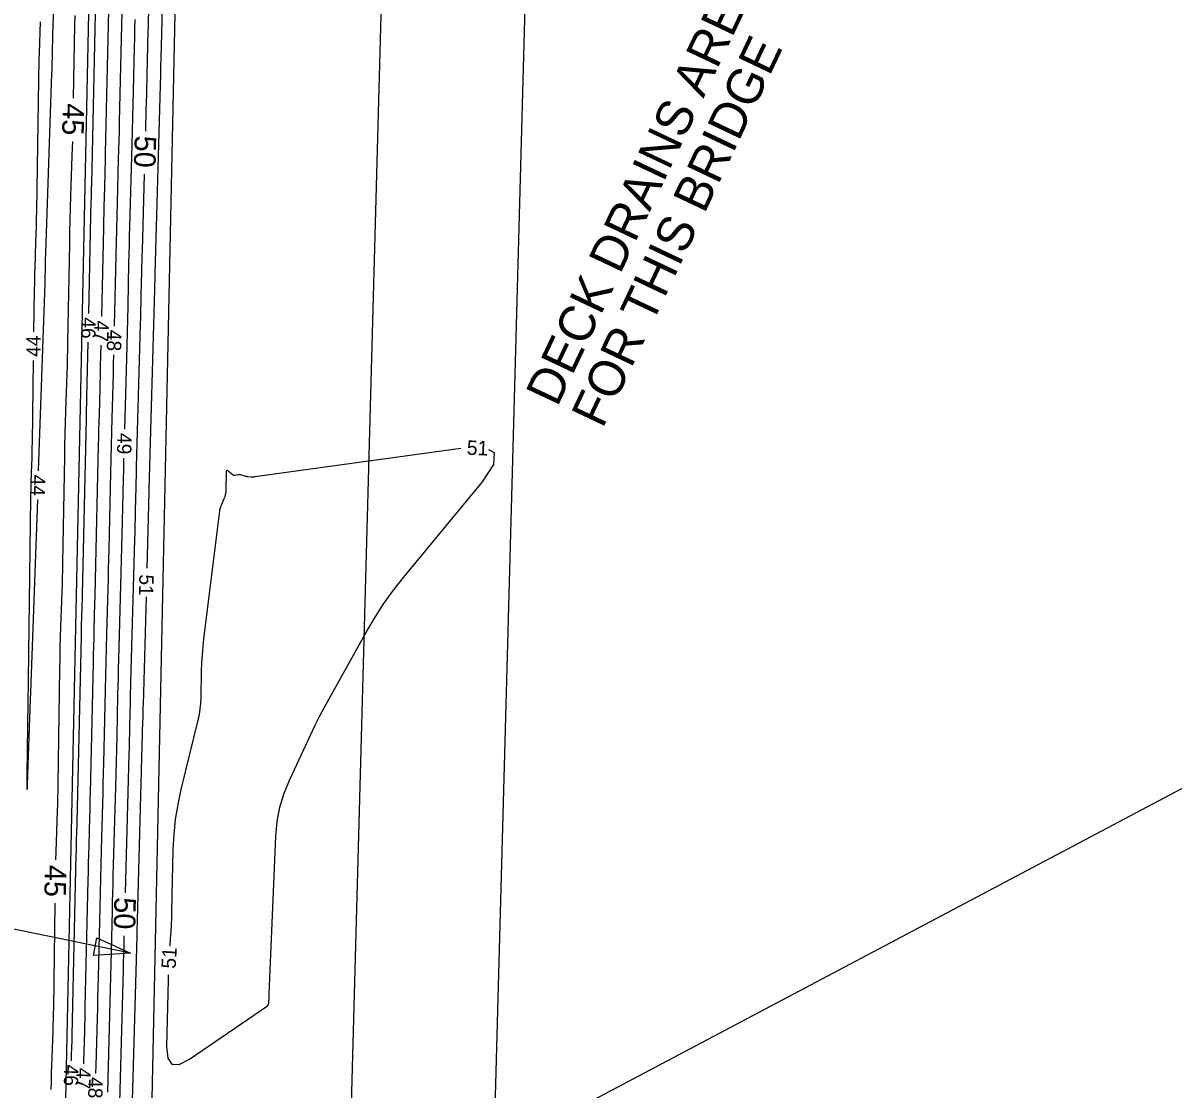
# Model space of a CAD drawing. Extents: x 2384780 to 2405861, y 547869 to 573706.
# Drawn here: x 2395724.7 to 2395884.7, y 553988.2 to 554136.5 of the extents above; entities that cross this region are included whole.
import ezdxf

# ---------------------------------------------------------------- set-up
doc = ezdxf.new("R2010")
doc.units = 0
for name, color, linetype in [('Breaklines', 7, 'Continuous'), ('Old_Level_5', 7, 'Continuous'), ('Old_Level_6', 7, 'Continuous'), ('Old_Level_60', 7, 'Continuous'), ('Old_Level_61', 7, 'Continuous'), ('Old_Level_63', 7, 'Continuous'), ('Prop Buffer Zone 1', 7, 'Continuous'), ('Prop Buffer Zone 2', 7, 'Continuous')]:
    doc.layers.add(name, color=color, linetype=linetype)

msp = doc.modelspace()

# ---------------------------------------------------------------- linework, layer by layer
at = {"layer": 'Old_Level_5'}
msp.add_line((2395739.6045, 554007.04475), (2395622.57309, 554031.08986), dxfattribs=at)
msp.add_lwpolyline([(2395734.91679, 554009.18651), (2395739.6045, 554007.04475), (2395734.46041, 554006.72868)], close=True, dxfattribs=at)
at = {"layer": 'Old_Level_6'}
for p, q in [((2395735.58108, 554224.04839), (2395726.70435, 553803.26406)), ((2395747.52323, 554221.17926), (2395738.98884, 553816.62315))]:
    msp.add_line(p, q, dxfattribs=at)
at = {"layer": 'Old_Level_60'}
for points in [[(2395744.602, 554159.56375), (2395743.826, 554131.5375), (2395743.82025, 554131.32575), (2395743.815, 554131.11375), (2395743.80975, 554130.90175), (2395743.805, 554130.68975), (2395743.7895, 554129.99725), (2395743.786, 554129.849), (2395743.7825, 554129.7005), (2395743.77875, 554129.55225), (2395743.77475, 554129.404), (2395743.004, 554101.561), (2395742.99825, 554101.3465), (2395742.99275, 554101.132), (2395742.9875, 554100.91725), (2395742.9825, 554100.70275), (2395742.96675, 554100.00175), (2395742.9635, 554099.85175), (2395742.95975, 554099.7015), (2395742.956, 554099.55125), (2395742.95175, 554099.40125), (2395742.18225, 554071.584), (2395742.17625, 554071.36675), (2395742.17075, 554071.14975), (2395742.1655, 554070.93275), (2395742.1605, 554070.71575), (2395742.1445, 554070.00675), (2395742.141, 554069.85475), (2395742.13725, 554069.70275), (2395742.13325, 554069.55075), (2395742.12925, 554069.399), (2395741.886, 554060.6045)], [(2395726.812, 554074.14575), (2395727.73125, 554100.22125), (2395727.74525, 554100.6395), (2395727.757, 554101.05775), (2395727.767, 554101.47625), (2395727.77525, 554101.89475), (2395727.79875, 554103.26175), (2395727.8045, 554103.5545), (2395727.81125, 554103.8475), (2395727.8195, 554104.14025), (2395727.829, 554104.433), (2395728.6945, 554129.45025), (2395728.71175, 554129.985), (2395728.727, 554130.52), (2395728.74, 554131.05475), (2395728.75075, 554131.58975), (2395728.78225, 554133.3375), (2395728.79, 554133.712), (2395728.799, 554134.0865), (2395728.8095, 554134.46075), (2395728.8215, 554134.83525), (2395729.44775, 554153.237)], [(2395733.8115, 554096.0435), (2395734.1645, 554111.81), (2395734.1695, 554112.03), (2395734.175, 554112.25), (2395734.1805, 554112.47), (2395734.1865, 554112.69), (2395734.20625, 554113.4085), (2395734.2105, 554113.5625), (2395734.2145, 554113.7165), (2395734.21825, 554113.8705), (2395734.22175, 554114.0245), (2395734.84925, 554142.18375)], [(2395735.61575, 554095.633), (2395735.8915, 554107.96), (2395735.9155, 554108.99325), (2395735.9405, 554110.02625), (2395735.96725, 554111.0595), (2395735.995, 554112.0925), (2395736.0885, 554115.467), (2395736.108, 554116.19025), (2395736.1265, 554116.91325), (2395736.144, 554117.6365), (2395736.16075, 554118.35975), (2395736.604, 554138.25425)], [(2395737.39875, 554094.27725), (2395737.61875, 554104.11), (2395737.66125, 554105.9565), (2395737.70625, 554107.80275), (2395737.75375, 554109.64875), (2395737.80375, 554111.495), (2395737.9705, 554117.5255), (2395738.0055, 554118.81775), (2395738.0385, 554120.11025), (2395738.07, 554121.4025), (2395738.09975, 554122.695), (2395738.35875, 554134.32475), (2395738.40025, 554136.12325), (2395738.44375, 554137.92175)], [(2395727.03725, 554136.6295), (2395726.902, 554132.2685), (2395726.87475, 554131.334), (2395726.851, 554130.3995), (2395726.8305, 554129.46475), (2395726.8135, 554128.53), (2395726.5175, 554110.3195), (2395726.49775, 554109.22875), (2395726.47375, 554108.13825), (2395726.4455, 554107.04775), (2395726.413, 554105.9575), (2395726.30025, 554102.396), (2395726.2775, 554101.63275), (2395726.25825, 554100.8695), (2395726.24225, 554100.106), (2395726.22925, 554099.3425), (2395726.14325, 554093.491)], [(2395738.81975, 554079.94075), (2395739.0925, 554089.793), (2395739.1415, 554091.61425), (2395739.18825, 554093.43575), (2395739.23275, 554095.257), (2395739.27475, 554097.0785), (2395739.408, 554103.029), (2395739.43725, 554104.304), (2395739.4685, 554105.579), (2395739.50125, 554106.854), (2395739.5355, 554108.129), (2395739.85325, 554119.60375), (2395739.90325, 554121.4555), (2395739.95075, 554123.307), (2395739.99575, 554125.15875), (2395740.03825, 554127.0105), (2395740.173, 554133.06), (2395740.20275, 554134.35625), (2395740.23425, 554135.65225), (2395740.2675, 554136.9485)], [(2395731.41475, 553992.07125), (2395731.427, 553992.522), (2395731.4735, 553994.20575), (2395731.48325, 553994.56675), (2395731.4925, 553994.9275), (2395731.5015, 553995.28825), (2395731.50975, 553995.64925), (2395732.07925, 554020.7775), (2395732.08975, 554021.2235), (2395732.10075, 554021.66925), (2395732.11225, 554022.11525), (2395732.12425, 554022.561), (2395732.1645, 554024.01725), (2395732.173, 554024.3295), (2395732.181, 554024.6415), (2395732.1885, 554024.9535), (2395732.19575, 554025.26575), (2395732.77925, 554051.108), (2395732.78775, 554051.4815), (2395732.797, 554051.855), (2395732.8065, 554052.2285), (2395732.81675, 554052.60175), (2395732.8505, 554053.82175), (2395732.8575, 554054.08325), (2395732.86425, 554054.34475), (2395732.8705, 554054.60625), (2395732.87675, 554054.86775), (2395733.47425, 554081.45175), (2395733.48125, 554081.75), (2395733.4885, 554082.04825), (2395733.49625, 554082.3465), (2395733.50425, 554082.64475), (2395733.53125, 554083.619), (2395733.53675, 554083.82775), (2395733.54225, 554084.0365), (2395733.54725, 554084.2455), (2395733.552, 554084.45425), (2395733.722, 554092.0445)], [(2395733.1215, 553991.66325), (2395733.12975, 553991.96825), (2395733.24425, 553996.10875), (2395733.26825, 553996.996), (2395733.29125, 553997.88325), (2395733.313, 553998.77075), (2395733.3335, 553999.658), (2395733.73, 554017.14775), (2395733.75825, 554018.36), (2395733.788, 554019.57225), (2395733.81925, 554020.78475), (2395733.852, 554021.997), (2395733.9615, 554025.957), (2395733.9845, 554026.8055), (2395734.00625, 554027.654), (2395734.027, 554028.50275), (2395734.04675, 554029.3515), (2395734.45425, 554047.4075), (2395734.48125, 554048.5625), (2395734.5095, 554049.71725), (2395734.53925, 554050.87225), (2395734.57025, 554052.027), (2395734.67475, 554055.7995), (2395734.6965, 554056.608), (2395734.71725, 554057.41625), (2395734.737, 554058.22475), (2395734.75575, 554059.03325), (2395735.175, 554077.678), (2395735.20025, 554078.77325), (2395735.227, 554079.8685), (2395735.25525, 554080.96375), (2395735.28475, 554082.059), (2395735.38375, 554085.63625), (2395735.4045, 554086.403), (2395735.42425, 554087.1695), (2395735.443, 554087.93625), (2395735.4605, 554088.703), (2395735.52625, 554091.634)], [(2395726.08425, 554089.49125), (2395725.917, 554078.12425), (2395725.904, 554077.3595), (2395725.8875, 554076.59475), (2395725.86775, 554075.83), (2395725.8445, 554075.0655), (2395725.76325, 554072.568), (2395725.747, 554072.03275), (2395725.73375, 554071.4975), (2395725.723, 554070.96225), (2395725.71475, 554070.42675), (2395725.39425, 554045.06425), (2395725.3895, 554044.75475), (2395725.38325, 554044.44525), (2395725.37525, 554044.13575), (2395725.3655, 554043.82625), (2395725.33125, 554042.81575), (2395725.3245, 554042.599), (2395725.31925, 554042.3825), (2395725.31525, 554042.16575), (2395725.3125, 554041.94925), (2395725.216, 554031.97525), (2395725.208, 554030.372), (2395725.22475, 554029.83725), (2395725.2665, 554030.3705), (2395725.333, 554031.9725), (2395725.71575, 554042.29725), (2395725.71925, 554042.40175), (2395725.72225, 554042.5065), (2395725.72475, 554042.611), (2395725.7265, 554042.7155), (2395725.73175, 554043.05725), (2395725.733, 554043.1305), (2395725.7345, 554043.20375), (2395725.73675, 554043.277), (2395725.739, 554043.35025), (2395726.70525, 554070.14725)], [(2395734.803, 553990.31), (2395734.8325, 553991.40325), (2395735.015, 553998.00825), (2395735.05325, 553999.42375), (2395735.08975, 554000.83925), (2395735.1245, 554002.2545), (2395735.1575, 554003.67025), (2395735.38075, 554013.51775), (2395735.42675, 554015.4965), (2395735.47525, 554017.4755), (2395735.52625, 554019.45425), (2395735.57975, 554021.43275), (2395735.7585, 554027.8965), (2395735.796, 554029.2815), (2395735.8315, 554030.66675), (2395735.8655, 554032.052), (2395735.89775, 554033.437), (2395736.1295, 554043.707), (2395736.1745, 554045.6435), (2395736.22175, 554047.57975), (2395736.27175, 554049.516), (2395736.324, 554051.45225), (2395736.499, 554057.77725), (2395736.5355, 554059.1325), (2395736.5705, 554060.488), (2395736.6035, 554061.8435), (2395736.635, 554063.199), (2395736.8755, 554073.90425), (2395736.9195, 554075.7965), (2395736.9655, 554077.68875), (2395737.01425, 554079.581), (2395737.0655, 554081.473), (2395737.2365, 554087.65375), (2395737.27225, 554088.97825), (2395737.3055, 554090.2785)], [(2395785.55425, 554077.25425), (2395756.92125, 554073.30775), (2395756.787, 554073.29275), (2395756.6525, 554073.285), (2395756.51775, 554073.2845), (2395756.383, 554073.291), (2395755.942, 554073.32425), (2395755.848, 554073.334), (2395755.755, 554073.34925), (2395755.66325, 554073.36975), (2395755.57225, 554073.396), (2395754.9515, 554073.59375), (2395754.846, 554073.6195), (2395754.74, 554073.62975), (2395754.6335, 554073.62425), (2395754.52675, 554073.603), (2395754.17775, 554073.5085), (2395754.10475, 554073.49675), (2395754.03525, 554073.50225), (2395753.96925, 554073.52475), (2395753.90675, 554073.56425), (2395753.22, 554074.10825), (2395753.09075, 554074.18675), (2395752.99775, 554074.18925), (2395752.9405, 554074.1155), (2395752.9195, 554073.96575), (2395752.8775, 554071.45), (2395752.8575, 554071.145), (2395752.80775, 554070.84675), (2395752.72825, 554070.555), (2395752.61875, 554070.26975), (2395752.21275, 554069.3485), (2395752.1335, 554069.149), (2395752.069, 554068.9455), (2395752.02, 554068.7375), (2395751.98575, 554068.5255), (2395749.78675, 554050.7885), (2395749.6625, 554049.66575), (2395749.56725, 554048.541), (2395749.50125, 554047.41425), (2395749.46425, 554046.28525), (2395749.39175, 554042.594), (2395749.35475, 554041.80575), (2395749.27475, 554041.023), (2395749.15175, 554040.246), (2395748.98575, 554039.47475), (2395746.62975, 554029.818), (2395746.18175, 554027.741), (2395745.848, 554025.64925), (2395745.628, 554023.54225), (2395745.522, 554021.42025), (2395745.32525, 554012.88225), (2395745.2985, 554011.929), (2395745.26175, 554010.976), (2395745.215, 554010.0235), (2395745.1585, 554009.0715), (2395745.092, 554008.04175)], [(2395747.81075, 553992.3105), (2395758.54275, 553999.62), (2395758.68175, 553999.73775), (2395758.78275, 553999.8765), (2395758.846, 554000.036), (2395758.8715, 554000.21625), (2395758.8935, 554000.83925), (2395758.89825, 554000.97275), (2395758.90325, 554001.10625), (2395758.9085, 554001.23975), (2395758.914, 554001.37325), (2395759.828, 554023.2995), (2395760.014, 554025.3515), (2395760.3985, 554027.35525), (2395760.98175, 554029.31025), (2395761.76375, 554031.21675), (2395764.6425, 554037.365), (2395765.271, 554038.6765), (2395765.92275, 554039.97625), (2395766.5975, 554041.264), (2395767.2955, 554042.54), (2395772.487, 554051.8305), (2395773.642, 554053.7925), (2395774.8815, 554055.69625), (2395776.206, 554057.54225), (2395777.615, 554059.33025), (2395788.5845, 554072.623), (2395790.184, 554075.05225), (2395790.28125, 554076.6435), (2395789.46925, 554077.0785)], [(2395736.44875, 553987.71375), (2395736.79725, 554000.32), (2395736.844, 554002.0575), (2395736.889, 554003.795), (2395736.9315, 554005.5325), (2395736.972, 554007.27), (2395737.10075, 554012.946), (2395737.129, 554014.16225), (2395737.15875, 554015.3785), (2395737.19025, 554016.59475), (2395737.223, 554017.811), (2395737.56425, 554030.15075), (2395737.612, 554031.915), (2395737.65725, 554033.67925), (2395737.7005, 554035.44375), (2395737.7415, 554037.20825), (2395737.8715, 554042.97225), (2395737.90025, 554044.20725), (2395737.9305, 554045.44225), (2395737.96225, 554046.6775), (2395737.99575, 554047.9125), (2395738.3295, 554059.975), (2395738.37775, 554061.76725), (2395738.424, 554063.55975), (2395738.46775, 554065.352), (2395738.509, 554067.1445), (2395738.64075, 554072.99975), (2395738.66975, 554074.2545), (2395738.7005, 554075.50925), (2395738.7115, 554075.94225)], [(2395741.77525, 554056.606), (2395741.3605, 554041.60625), (2395741.3545, 554041.387), (2395741.34875, 554041.1675), (2395741.3435, 554040.948), (2395741.3385, 554040.7285), (2395741.32225, 554040.01175), (2395741.31875, 554039.858), (2395741.31475, 554039.7045), (2395741.311, 554039.55075), (2395741.30675, 554039.39725), (2395740.53875, 554011.62825), (2395740.53275, 554011.4065), (2395740.52725, 554011.18475), (2395740.52175, 554010.963), (2395740.5165, 554010.74125), (2395740.5, 554010.017), (2395740.4965, 554009.86175), (2395740.49275, 554009.7065), (2395740.48875, 554009.55125), (2395740.4845, 554009.396), (2395739.7175, 553981.65)], [(2395744.86275, 554004.0485), (2395744.8595, 554003.962), (2395744.8405, 554003.29475), (2395744.625, 553994.043), (2395744.7895, 553992.44775), (2395745.37525, 553991.62725), (2395746.3825, 553991.5815), (2395747.81075, 553992.3105)]]:
    msp.add_lwpolyline(points, dxfattribs=at)
at = {"layer": 'Old_Level_61'}
for points in [[(2395741.72875, 554121.42425), (2395741.81225, 554124.44025), (2395741.84, 554125.472), (2395741.8665, 554126.50375), (2395741.8915, 554127.53575), (2395741.91525, 554128.5675), (2395741.99025, 554131.9385), (2395742.007, 554132.66075), (2395742.0245, 554133.383), (2395742.043, 554134.10525), (2395742.0625, 554134.8275), (2395742.63375, 554155.46225)], [(2395731.7055, 554125.991), (2395731.88975, 554136.17025), (2395731.91675, 554137.5155)], [(2395729.22175, 554020.02375), (2395729.25525, 554021.217), (2395729.30025, 554022.53325), (2395729.4595, 554026.8325), (2395729.491, 554027.75375), (2395729.5175, 554028.67525), (2395729.53875, 554029.59675), (2395729.555, 554030.5185), (2395729.79325, 554046.6245), (2395729.81875, 554048.09175), (2395729.85225, 554049.5585), (2395729.8935, 554051.02525), (2395729.9425, 554052.49175), (2395730.11525, 554057.282), (2395730.1495, 554058.3085), (2395730.179, 554059.33525), (2395730.20325, 554060.362), (2395730.22225, 554061.389), (2395730.4595, 554076.1055), (2395730.48875, 554077.694), (2395730.52575, 554079.282), (2395730.57025, 554080.87), (2395730.6225, 554082.45775), (2395730.80525, 554087.644), (2395730.842, 554088.7555), (2395730.87375, 554089.867), (2395730.90025, 554090.97875), (2395730.922, 554092.0905), (2395731.1555, 554105.67725), (2395731.18825, 554107.3655), (2395731.22825, 554109.0535), (2395731.2755, 554110.74125), (2395731.33025, 554112.42875), (2395731.521, 554117.94125), (2395731.5595, 554119.12275), (2395731.584, 554119.99225)], [(2395738.9015, 554015.46225), (2395739.43375, 554034.708), (2395739.4605, 554035.7), (2395739.486, 554036.69175), (2395739.51025, 554037.68375), (2395739.53325, 554038.67575), (2395739.6065, 554041.91625), (2395739.6225, 554042.6105), (2395739.6395, 554043.305), (2395739.6575, 554043.99925), (2395739.67625, 554044.6935), (2395740.2275, 554064.622), (2395740.25475, 554065.6265), (2395740.2805, 554066.63125), (2395740.305, 554067.636), (2395740.32825, 554068.64075), (2395740.402, 554071.92275), (2395740.41825, 554072.62625), (2395740.4355, 554073.3295), (2395740.4535, 554074.03275), (2395740.4725, 554074.736), (2395741.02025, 554094.53275), (2395741.04775, 554095.5505), (2395741.074, 554096.5685), (2395741.09875, 554097.5865), (2395741.12225, 554098.6045), (2395741.19675, 554101.93025), (2395741.213, 554102.643), (2395741.2305, 554103.3555), (2395741.24875, 554104.068), (2395741.268, 554104.78075), (2395741.56275, 554115.4265)], [(2395728.6005, 553988.0855), (2395728.61675, 553989.21075), (2395728.64075, 553990.336), (2395728.67225, 553991.46125), (2395728.7115, 553992.586), (2395728.8525, 553996.26025), (2395728.88, 553997.04775), (2395728.90275, 553997.83525), (2395728.92075, 553998.62275), (2395728.9335, 553999.41075), (2395729.1255, 554014.0245)], [(2395738.08125, 553984.6145), (2395738.639, 554004.7915), (2395738.6655, 554005.771), (2395738.69075, 554006.75075), (2395738.71475, 554007.73025), (2395738.7375, 554008.71), (2395738.75475, 554009.464)]]:
    msp.add_lwpolyline(points, dxfattribs=at)
at = {"layer": 'Old_Level_63'}
msp.add_lwpolyline([(2395724.84445, 553944.748), (2397412.65799, 554838.03553)], dxfattribs=at)
msp.add_ellipse((2395727.45003, 554021.05834), major_axis=(15.71221, 376.73026), ratio=0.59897866, dxfattribs=at)
at = {"layer": 'Prop Buffer Zone 1'}
msp.add_lwpolyline([(2395766.479, 553842.9665), (2395775.081, 554159.7015)], dxfattribs=at)
at = {"layer": 'Prop Buffer Zone 2'}
msp.add_lwpolyline([(2395786.47175, 553842.4235), (2395795.07375, 554159.1585)], dxfattribs=at)

# ---------------------------------------------------------------- texts
at = {"layer": 'Breaklines'}
for s, p in [('DECK DRAINS ARE NOT REQUIRED', (2395798.97925, 554082.927)), ('FOR THIS BRIDGE', (2395805.3065, 554079.933))]:
    msp.add_text(s, height=4.9999995, rotation=64.6782667, dxfattribs=at).set_placement(p)
at = {"layer": 'Old_Level_60'}
for s, rotation, p in [('46', 268.7176333, (2395732.80025, 554095.54625)), ('47', 268.7176333, (2395734.60325, 554095.0885)), ('44', 89.1567444, (2395727.09175, 554089.99625)), ('48', 268.6663833, (2395736.38875, 554093.8045)), ('49', 268.4496222, (2395737.805, 554079.44825)), ('51', 357.4318694, (2395786.37225, 554076.4095)), ('44', 268.4704722, (2395725.80825, 554073.6525)), ('51', 268.4155361, (2395740.86225, 554059.76625)), ('51', 86.7161333, (2395745.8965, 554004.85675)), ('46', 268.6521556, (2395730.40125, 553991.57525)), ('47', 268.5444472, (2395732.1055, 553991.12175)), ('48', 268.5240417, (2395733.78925, 553989.83975))]:
    msp.add_text(s, height=2, rotation=rotation, dxfattribs=at).set_placement(p)
at = {"layer": 'Old_Level_61'}
for s, rotation, p in [('45', 268.8400361, (2395730.19825, 554125.3245)), ('50', 268.4146333, (2395740.2115, 554120.828)), ('45', 269.0795667, (2395727.702, 554019.351)), ('50', 268.5978278, (2395737.38125, 554014.86125))]:
    msp.add_text(s, height=3, rotation=rotation, dxfattribs=at).set_placement(p)

doc.saveas('drawing.dxf')
